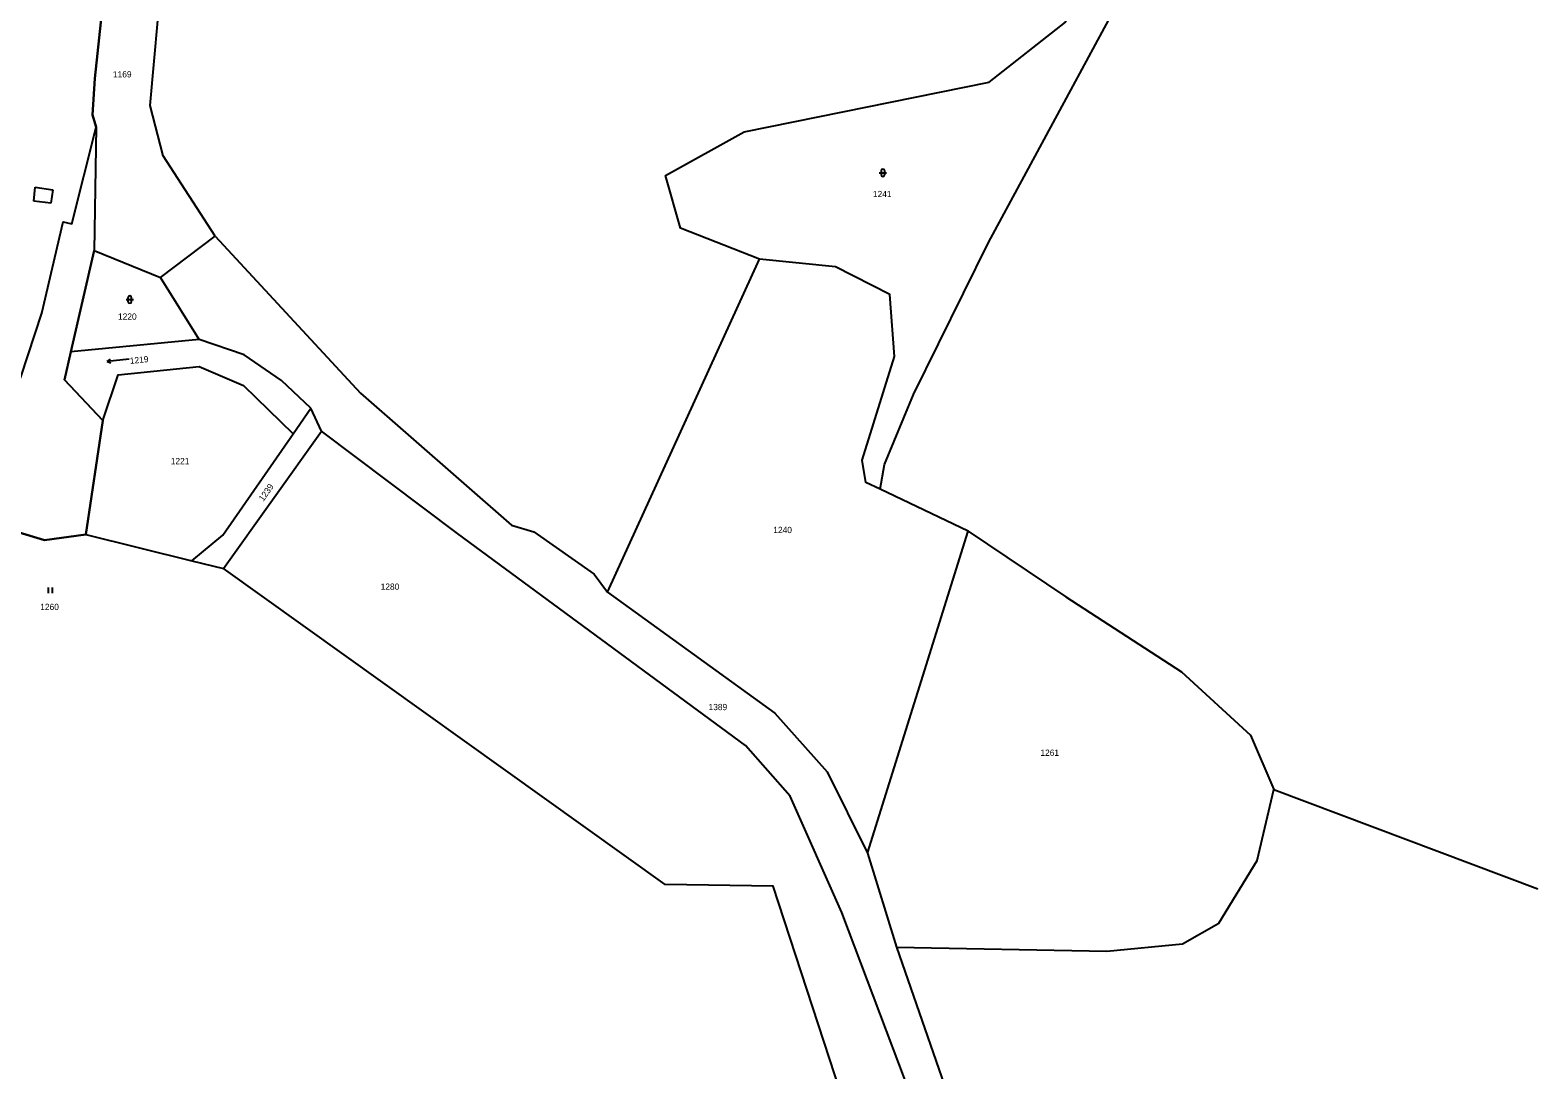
# Model space of a CAD drawing. Extents: x -520431 to -517205, y -1075927 to -1074013.
# Drawn here: x -517614 to -517205.1, y -1074705.2 to -1074423.3 of the extents above; entities that cross this region are included whole.
import ezdxf

# ---------------------------------------------------------------- set-up
doc = ezdxf.new("R2010")
doc.units = 0
for name, color, linetype in [('Hranice parcel', 7, 'Continuous'), ('Parcelní čísla', 7, 'Continuous'), ('Vnitřní kresba', 7, 'Continuous'), ('Vrstva 54', 7, 'Continuous'), ('Značky kultur', 7, 'Continuous')]:
    doc.layers.add(name, color=color, linetype=linetype)

msp = doc.modelspace()

# ---------------------------------------------------------------- linework, layer by layer
at = {"layer": 'Hranice parcel'}
for p, q in [((-517596.08, -1074449.57), (-517596.68, -1074482.99)), ((-517578.67, -1074490.3), (-517563.85, -1074479.09)), ((-517602.98, -1074510.54), (-517596.68, -1074482.99)), ((-517596.68, -1074482.99), (-517578.67, -1074490.3)), ((-517457.41, -1074575.71), (-517416.21, -1074485.37)), ((-517568.21, -1074507.16), (-517578.67, -1074490.3)), ((-517568.21, -1074507.16), (-517602.98, -1074510.54)), ((-517542.68, -1074532.71), (-517537.89, -1074525.8)), ((-517535.04, -1074532.01), (-517537.89, -1074525.8)), ((-517598.94, -1074560.06), (-517594.31, -1074529.16)), ((-517561.57, -1074569.26), (-517535.04, -1074532.01)), ((-517359.63, -1074559.1), (-517383.44, -1074547.78)), ((-517598.94, -1074560.06), (-517570.13, -1074567.15)), ((-517386.95, -1074646.5), (-517359.63, -1074559.1)), ((-517570.13, -1074567.15), (-517561.57, -1074569.26)), ((-517386.95, -1074646.5), (-517379.03, -1074671.93))]:
    msp.add_line(p, q, dxfattribs=at)
for points in [[(-517596.08, -1074449.57), (-517597.12, -1074446.25), (-517596.45, -1074436.33), (-517577.92, -1074262.43), (-517568.47, -1074212.35), (-517561.03, -1074188.8), (-517541.56, -1074147.89), (-517535.52, -1074136.96), (-517519.8, -1074113.04), (-517504.53, -1074094.89), (-517472.33, -1074065.57), (-517453.06, -1074050.06), (-517412.3, -1074014.78)], [(-517563.85, -1074479.09), (-517577.93, -1074457.32), (-517581.45, -1074443.71), (-517578.27, -1074408.5), (-517567.69, -1074309.38), (-517559.16, -1074239.57), (-517546.96, -1074196.61), (-517543.18, -1074191.82), (-517536.38, -1074173.02)], [(-517416.21, -1074485.37), (-517437.62, -1074476.96), (-517441.67, -1074462.71), (-517420.36, -1074450.79), (-517353.92, -1074437.38), (-517333.23, -1074421.09), (-517316.62, -1074387.64)], [(-517383.44, -1074547.78), (-517382.28, -1074541.08), (-517374.46, -1074522.04), (-517354.05, -1074480.84), (-517315.39, -1074409.18)], [(-517630.68, -1074555.36), (-517630.37, -1074552.39), (-517616.46, -1074517.06), (-517610.81, -1074500.02), (-517605.06, -1074475.2), (-517602.69, -1074475.75), (-517596.08, -1074449.57)], [(-517563.85, -1074479.09), (-517524.42, -1074521.69), (-517483.46, -1074557.55), (-517477.4, -1074559.36), (-517461.02, -1074570.83), (-517457.41, -1074575.71)], [(-517383.44, -1074547.78), (-517387.36, -1074545.92), (-517388.37, -1074539.88), (-517379.57, -1074511.73), (-517380.88, -1074494.91), (-517395.63, -1074487.4), (-517416.21, -1074485.37)], [(-517537.89, -1074525.8), (-517545.82, -1074518.25), (-517555.98, -1074511.27), (-517568.21, -1074507.16)], [(-517594.31, -1074529.16), (-517604.71, -1074518.08), (-517602.98, -1074510.54)], [(-517594.31, -1074529.16), (-517590.19, -1074516.72), (-517568.21, -1074514.49), (-517556.12, -1074519.59), (-517542.68, -1074532.71)], [(-517570.13, -1074567.15), (-517561.76, -1074560.24), (-517542.68, -1074532.71)], [(-517205.09, -1074911.93), (-517218.93, -1074911.17), (-517267.83, -1074871.62), (-517263.14, -1074862.5), (-517277.22, -1074848.96), (-517301.45, -1074818.64), (-517366.28, -1074735.57), (-517393.83, -1074662.56), (-517407.88, -1074631.04), (-517419.96, -1074617.3), (-517498.11, -1074559.8), (-517535.04, -1074532.01)], [(-517627.46, -1074556.34), (-517610.15, -1074561.61), (-517598.94, -1074560.06)], [(-517359.63, -1074559.1), (-517333.07, -1074576.98), (-517301.74, -1074597.33), (-517283, -1074614.43), (-517276.71, -1074629.23)], [(-517381.92, -1074748.9), (-517412.48, -1074655.42), (-517441.76, -1074654.92), (-517561.57, -1074569.26)], [(-517457.41, -1074575.71), (-517412.02, -1074608.48), (-517397.82, -1074624.41), (-517386.95, -1074646.5)], [(-517379.03, -1074671.93), (-517321.98, -1074673.03), (-517301.5, -1074671.06), (-517291.64, -1074665.46), (-517281.18, -1074648.42), (-517276.71, -1074629.23)], [(-517276.71, -1074629.23), (-517205.09, -1074656.13)], [(-517379.03, -1074671.93), (-517361.39, -1074722.76), (-517286.97, -1074816.94)]]:
    msp.add_lwpolyline(points, dxfattribs=at)
at = {"layer": 'Vnitřní kresba'}
for p, q in [((-517613.03, -1074469.59), (-517612.66, -1074465.87)), ((-517612.66, -1074465.87), (-517607.91, -1074466.52)), ((-517607.91, -1074466.52), (-517608.39, -1074470.18)), ((-517608.39, -1074470.18), (-517613.03, -1074469.59))]:
    msp.add_line(p, q, dxfattribs=at)
at = {"layer": 'Vrstva 54'}
msp.add_lwpolyline([(-517453.06, -1074050.06), (-517504.53, -1074094.89), (-517519.8, -1074113.04), (-517535.52, -1074136.96), (-517541.56, -1074147.89), (-517561.03, -1074188.8), (-517568.47, -1074212.35), (-517577.92, -1074262.43), (-517596.45, -1074436.33), (-517597.12, -1074446.25), (-517596.08, -1074449.57), (-517596.68, -1074482.99), (-517602.98, -1074510.54), (-517604.71, -1074518.08), (-517594.31, -1074529.16), (-517598.94, -1074560.06), (-517610.15, -1074561.61), (-517627.46, -1074556.34)], dxfattribs=at)
at = {"layer": 'Značky kultur'}
for p, q in [((-517383.73, -1074461.94), (-517381.73, -1074461.94)), ((-517383.23, -1074461.44), (-517383.23, -1074462.44)), ((-517382.23, -1074462.44), (-517382.23, -1074461.44)), ((-517588.01, -1074496.34), (-517586.01, -1074496.34)), ((-517587.51, -1074495.84), (-517587.51, -1074496.84)), ((-517586.51, -1074496.84), (-517586.51, -1074495.84)), ((-517587.17, -1074512.45), (-517593.14, -1074513.08)), ((-517593.14, -1074513.08), (-517592.22, -1074512.48)), ((-517593.14, -1074513.08), (-517592.12, -1074513.47)), ((-517609, -1074575.93), (-517609, -1074574.43)), ((-517608, -1074575.93), (-517608, -1074574.43))]:
    msp.add_line(p, q, dxfattribs=at)
for centre, start, end in [((-517382.73, -1074461.44), 0, 180), ((-517382.73, -1074462.44), 180, 359.9879), ((-517587.01, -1074495.84), 0, 180), ((-517587.01, -1074496.84), 180, 359.9879)]:
    msp.add_arc(centre, 0.5, start, end, dxfattribs=at)

# ---------------------------------------------------------------- texts
at = {"layer": 'Parcelní čísla'}
for s, p in [('1169', (-517591.56, -1074436.08)), ('1241', (-517385.44, -1074468.55)), ('1220', (-517590.19, -1074501.79)), ('1221', (-517575.88, -1074540.97)), ('1240', (-517412.46, -1074559.66)), ('1280', (-517518.95, -1074575.04)), ('1260', (-517611.28, -1074580.53)), ('1389', (-517430.02, -1074607.68)), ('1261', (-517340.01, -1074620.07))]:
    msp.add_text(s, height=1.7, dxfattribs=at).set_placement(p)
for s, rotation, p in [('1219', 6, (-517586.89, -1074513.8)), ('1239', 55, (-517550.76, -1074551.19))]:
    msp.add_text(s, height=1.7, rotation=rotation, dxfattribs=at).set_placement(p)

doc.saveas('drawing.dxf')
